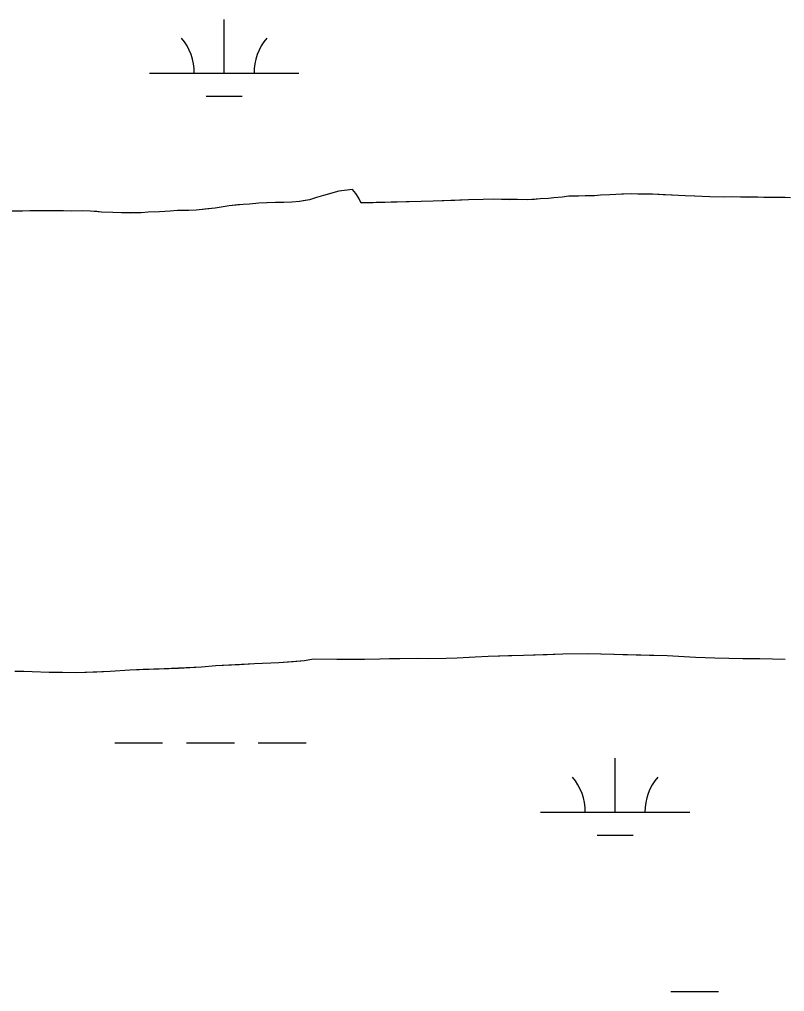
# Model space of a CAD drawing. Extents: x 3279314 to 3317160, y 734079 to 759431.
# Drawn here: x 3296582 to 3297094, y 756353 to 757004 of the extents above; entities that cross this region are included whole.
import ezdxf

# ---------------------------------------------------------------- set-up
doc = ezdxf.new("R2010")
doc.units = 0
doc.layers.add('V-TOPO-SHOR', color=7, linetype='Continuous')
doc.layers.add('V-WETL-SWMP', color=7, linetype='Continuous')

msp = doc.modelspace()

# ---------------------------------------------------------------- linework, layer by layer
at = {"layer": 'V-TOPO-SHOR'}
for points in [[(3296810.4, 756880.85), (3296808.88, 756884.08), (3296806.96, 756887.12), (3296804.63, 756889.97), (3296795.62, 756888.79), (3296785.37, 756885.84), (3296780.54, 756884.56), (3296775.92, 756883.07), (3296772.91, 756882.54), (3296769.1, 756881.83), (3296764.1, 756881.36), (3296758.7, 756881.28), (3296753.11, 756881.22), (3296747.32, 756880.96), (3296741.92, 756880.69), (3296735.71, 756880.04), (3296731.52, 756879.94), (3296727.92, 756879.62), (3296722.11, 756878.96), (3296712.69, 756877.39), (3296707.89, 756876.91), (3296700.08, 756876.09), (3296695.08, 756875.81), (3296687.5, 756875.8), (3296682.69, 756875.31), (3296675.5, 756874.88), (3296667.9, 756874.67), (3296663.11, 756874.38), (3296655.91, 756874.16), (3296651.12, 756874.27), (3296644.34, 756874.43), (3296636.76, 756874.81), (3296633.57, 756875.09), (3296629.19, 756875.39), (3296624, 756875.52), (3296616.62, 756875.49), (3296611.23, 756875.62), (3296601.84, 756875.64), (3296596.05, 756875.58), (3296588.66, 756875.56), (3296583.87, 756875.47), (3296576.68, 756875.45)], [(3296995.62, 756886.81), (3296991.43, 756886.91), (3296985.04, 756886.66), (3296981.04, 756886.56), (3296976.84, 756886.26), (3296970.65, 756886.01), (3296966.65, 756885.71), (3296960.46, 756885.65), (3296956.06, 756885.36), (3296949.47, 756885.32), (3296945.06, 756884.82), (3296939.46, 756884.36), (3296935.85, 756883.84), (3296930.26, 756883.58), (3296926.46, 756883.27), (3296922.06, 756882.98), (3296915.07, 756883.14), (3296909.48, 756883.08), (3296899.11, 756883.32), (3296892.11, 756883.09), (3296882.33, 756882.93), (3296873.13, 756882.55), (3296858.75, 756882.09), (3296850.56, 756881.89), (3296810.4, 756880.85)], [(3297094.39, 756884.45), (3297088.6, 756884.59), (3297085.21, 756884.47), (3297080.02, 756884.6), (3297076.03, 756884.69), (3297069.44, 756884.65), (3297059.06, 756884.9), (3297053.27, 756884.84), (3297043.9, 756885.06), (3297033.73, 756885.5), (3297027.34, 756885.66), (3297018.16, 756886.07), (3297012.58, 756886.41), (3297005.6, 756886.77), (3297001.41, 756886.87), (3296995.62, 756886.81)], [(3296578.72, 756567.54), (3296584.71, 756567.59), (3296590.29, 756567.46), (3296601.67, 756566.99), (3296610.45, 756566.98), (3296619.63, 756566.76), (3296633.61, 756567.22), (3296642.41, 756567.61), (3296655.61, 756568.49), (3296664.6, 756568.88), (3296678.58, 756569.34), (3296688.18, 756569.72), (3296703.57, 756570.55), (3296713.17, 756571.32), (3296728.77, 756572.14), (3296739.16, 756572.69), (3296755.35, 756573.3), (3296764.95, 756574.07), (3296772.55, 756574.69), (3296778.56, 756575.74), (3296794.13, 756575.57), (3296805.32, 756575.7), (3296812.71, 756575.73), (3296822.89, 756575.88), (3296829.48, 756576.13), (3296836.27, 756575.96), (3296847.86, 756576.29), (3296855.64, 756576.1), (3296867.42, 756576.22), (3296874.81, 756576.44), (3296886.81, 756577.15), (3296895.4, 756577.55), (3296909.19, 756578.02), (3296919.18, 756578.38), (3296934.96, 756578.8), (3296945.55, 756579.15), (3296962.13, 756579.35), (3296979.69, 756578.93), (3296985.68, 756578.79), (3297003.43, 756578.36), (3297015.41, 756578.08), (3297034.35, 756577.03), (3297047.31, 756576.52), (3297065.87, 756576.08), (3297077.25, 756576), (3297094.41, 756575.59)]]:
    msp.add_lwpolyline(points, dxfattribs=at)
at = {"layer": 'V-WETL-SWMP'}
for p, q in [((3296718.77, 756967.67), (3296718.75, 757003.67)), ((3296668.77, 756967.64), (3296768.77, 756967.7)), ((3296706.78, 756952.23), (3296730.78, 756952.25)), ((3296804.63, 756889.97), (3296795.62, 756888.78)), ((3296804.63, 756889.97), (3296795.62, 756888.78)), ((3296806.96, 756887.12), (3296804.63, 756889.97)), ((3296806.96, 756887.12), (3296804.63, 756889.97)), ((3296775.91, 756883.07), (3296769.1, 756881.83)), ((3296775.91, 756883.07), (3296769.1, 756881.83)), ((3296780.54, 756884.55), (3296775.91, 756883.07)), ((3296780.54, 756884.55), (3296775.91, 756883.07)), ((3296785.36, 756885.83), (3296780.54, 756884.55)), ((3296785.36, 756885.83), (3296780.54, 756884.55)), ((3296795.62, 756888.78), (3296785.36, 756885.83)), ((3296795.62, 756888.78), (3296785.36, 756885.83)), ((3296808.88, 756884.08), (3296806.96, 756887.12)), ((3296808.88, 756884.08), (3296806.96, 756887.12)), ((3296810.4, 756880.84), (3296808.88, 756884.08)), ((3296810.4, 756880.84), (3296808.88, 756884.08)), ((3296882.33, 756882.92), (3296858.75, 756882.09)), ((3296882.33, 756882.92), (3296858.75, 756882.09)), ((3296892.11, 756883.09), (3296882.33, 756882.92)), ((3296892.11, 756883.09), (3296882.33, 756882.92)), ((3296899.11, 756883.32), (3296892.11, 756883.09)), ((3296899.11, 756883.32), (3296892.11, 756883.09)), ((3296909.48, 756883.07), (3296899.11, 756883.32)), ((3296909.48, 756883.07), (3296899.11, 756883.32)), ((3296915.07, 756883.14), (3296909.48, 756883.07)), ((3296915.07, 756883.14), (3296909.48, 756883.07)), ((3296922.06, 756882.97), (3296915.07, 756883.14)), ((3296922.06, 756882.97), (3296915.07, 756883.14)), ((3296930.26, 756883.57), (3296922.06, 756882.97)), ((3296930.26, 756883.57), (3296922.06, 756882.97)), ((3296935.85, 756883.84), (3296930.26, 756883.57)), ((3296935.85, 756883.84), (3296930.26, 756883.57)), ((3296939.46, 756884.35), (3296935.85, 756883.84)), ((3296939.46, 756884.35), (3296935.85, 756883.84)), ((3296945.06, 756884.82), (3296939.46, 756884.35)), ((3296945.06, 756884.82), (3296939.46, 756884.35)), ((3296949.47, 756885.31), (3296945.06, 756884.82)), ((3296949.47, 756885.31), (3296945.06, 756884.82)), ((3296956.05, 756885.35), (3296949.47, 756885.31)), ((3296956.05, 756885.35), (3296949.47, 756885.31)), ((3296960.45, 756885.65), (3296956.05, 756885.35)), ((3296960.45, 756885.65), (3296956.05, 756885.35)), ((3296966.64, 756885.7), (3296960.45, 756885.65)), ((3296966.64, 756885.7), (3296960.45, 756885.65)), ((3296970.64, 756886), (3296966.64, 756885.7)), ((3296970.64, 756886), (3296966.64, 756885.7)), ((3296976.84, 756886.26), (3296970.64, 756886)), ((3296976.84, 756886.26), (3296970.64, 756886)), ((3296981.04, 756886.56), (3296976.84, 756886.26)), ((3296981.04, 756886.56), (3296976.84, 756886.26)), ((3296991.43, 756886.91), (3296981.04, 756886.56)), ((3296991.43, 756886.91), (3296981.04, 756886.56)), ((3297005.6, 756886.77), (3296991.43, 756886.91)), ((3297005.6, 756886.77), (3296991.43, 756886.91)), ((3297027.34, 756885.65), (3297005.6, 756886.77)), ((3297027.34, 756885.65), (3297005.6, 756886.77)), ((3297033.72, 756885.5), (3297027.34, 756885.65)), ((3297033.72, 756885.5), (3297027.34, 756885.65)), ((3297043.89, 756885.05), (3297033.72, 756885.5)), ((3297043.89, 756885.05), (3297033.72, 756885.5)), ((3297053.27, 756884.83), (3297043.89, 756885.05)), ((3297053.27, 756884.83), (3297043.89, 756885.05)), ((3297059.06, 756884.89), (3297053.27, 756884.83)), ((3297059.06, 756884.89), (3297053.27, 756884.83)), ((3297069.44, 756884.64), (3297059.06, 756884.89)), ((3297069.44, 756884.64), (3297059.06, 756884.89)), ((3297076.03, 756884.69), (3297069.44, 756884.64)), ((3297076.03, 756884.69), (3297069.44, 756884.64)), ((3297085.21, 756884.47), (3297076.03, 756884.69)), ((3297085.21, 756884.47), (3297076.03, 756884.69)), ((3297088.6, 756884.59), (3297085.21, 756884.47)), ((3297088.6, 756884.59), (3297085.21, 756884.47)), ((3297097.98, 756884.36), (3297088.6, 756884.59)), ((3297097.98, 756884.36), (3297088.6, 756884.59)), ((3296712.69, 756877.39), (3296700.08, 756876.09)), ((3296712.69, 756877.39), (3296700.08, 756876.09)), ((3296722.11, 756878.96), (3296712.69, 756877.39)), ((3296722.11, 756878.96), (3296712.69, 756877.39)), ((3296731.52, 756879.93), (3296722.11, 756878.96)), ((3296731.52, 756879.93), (3296722.11, 756878.96)), ((3296735.71, 756880.03), (3296731.52, 756879.93)), ((3296735.71, 756880.03), (3296731.52, 756879.93)), ((3296741.92, 756880.68), (3296735.71, 756880.03)), ((3296741.92, 756880.68), (3296735.71, 756880.03)), ((3296753.11, 756881.21), (3296741.92, 756880.68)), ((3296753.11, 756881.21), (3296741.92, 756880.68)), ((3296764.09, 756881.35), (3296753.11, 756881.21)), ((3296764.09, 756881.35), (3296753.11, 756881.21)), ((3296769.1, 756881.83), (3296764.09, 756881.35)), ((3296769.1, 756881.83), (3296764.09, 756881.35)), ((3296858.75, 756882.09), (3296810.4, 756880.84)), ((3296858.75, 756882.09), (3296810.4, 756880.84)), ((3296601.84, 756875.64), (3296571.29, 756875.37)), ((3296601.84, 756875.64), (3296571.29, 756875.37)), ((3296611.23, 756875.62), (3296601.84, 756875.64)), ((3296611.23, 756875.62), (3296601.84, 756875.64)), ((3296616.61, 756875.49), (3296611.23, 756875.62)), ((3296616.61, 756875.49), (3296611.23, 756875.62)), ((3296624, 756875.51), (3296616.61, 756875.49)), ((3296624, 756875.51), (3296616.61, 756875.49)), ((3296629.19, 756875.39), (3296624, 756875.51)), ((3296629.19, 756875.39), (3296624, 756875.51)), ((3296636.76, 756874.81), (3296629.19, 756875.39)), ((3296636.76, 756874.81), (3296629.19, 756875.39)), ((3296644.34, 756874.43), (3296636.76, 756874.81)), ((3296644.34, 756874.43), (3296636.76, 756874.81)), ((3296655.91, 756874.15), (3296644.34, 756874.43)), ((3296655.91, 756874.15), (3296644.34, 756874.43)), ((3296663.11, 756874.38), (3296655.91, 756874.15)), ((3296663.11, 756874.38), (3296655.91, 756874.15)), ((3296667.9, 756874.66), (3296663.11, 756874.38)), ((3296667.9, 756874.66), (3296663.11, 756874.38)), ((3296675.5, 756874.88), (3296667.9, 756874.66)), ((3296675.5, 756874.88), (3296667.9, 756874.66)), ((3296682.69, 756875.31), (3296675.5, 756874.88)), ((3296682.69, 756875.31), (3296675.5, 756874.88)), ((3296687.5, 756875.79), (3296682.69, 756875.31)), ((3296687.5, 756875.79), (3296682.69, 756875.31)), ((3296695.08, 756875.81), (3296687.5, 756875.79)), ((3296695.08, 756875.81), (3296687.5, 756875.79)), ((3296700.08, 756876.09), (3296695.08, 756875.81)), ((3296700.08, 756876.09), (3296695.08, 756875.81)), ((3296874.81, 756576.44), (3296886.81, 756577.15)), ((3296874.81, 756576.44), (3296886.81, 756577.15)), ((3296886.81, 756577.15), (3296895.4, 756577.54)), ((3296886.81, 756577.15), (3296895.4, 756577.54)), ((3296895.4, 756577.54), (3296919.18, 756578.37)), ((3296895.4, 756577.54), (3296919.18, 756578.37)), ((3296919.18, 756578.37), (3296945.55, 756579.14)), ((3296919.18, 756578.37), (3296945.55, 756579.14)), ((3296945.55, 756579.14), (3296962.13, 756579.35)), ((3296945.55, 756579.14), (3296962.13, 756579.35)), ((3296962.13, 756579.35), (3297015.41, 756578.07)), ((3296962.13, 756579.35), (3297015.41, 756578.07)), ((3297015.41, 756578.07), (3297034.35, 756577.02)), ((3297015.41, 756578.07), (3297034.35, 756577.02)), ((3296703.57, 756570.54), (3296713.17, 756571.31)), ((3296703.57, 756570.54), (3296713.17, 756571.31)), ((3296713.17, 756571.31), (3296739.16, 756572.69)), ((3296713.17, 756571.31), (3296739.16, 756572.69)), ((3296739.16, 756572.69), (3296755.35, 756573.3)), ((3296739.16, 756572.69), (3296755.35, 756573.3)), ((3296755.35, 756573.3), (3296772.55, 756574.69)), ((3296755.35, 756573.3), (3296772.55, 756574.69)), ((3296772.55, 756574.69), (3296778.56, 756575.74)), ((3296772.55, 756574.69), (3296778.56, 756575.74)), ((3296778.56, 756575.74), (3296794.13, 756575.57)), ((3296778.56, 756575.74), (3296794.13, 756575.57)), ((3296794.13, 756575.57), (3296822.89, 756575.88)), ((3296794.13, 756575.57), (3296822.89, 756575.88)), ((3296822.89, 756575.88), (3296829.48, 756576.12)), ((3296822.89, 756575.88), (3296829.48, 756576.12)), ((3296829.48, 756576.12), (3296836.27, 756575.96)), ((3296829.48, 756576.12), (3296836.27, 756575.96)), ((3296836.27, 756575.96), (3296847.86, 756576.28)), ((3296836.27, 756575.96), (3296847.86, 756576.28)), ((3296847.86, 756576.28), (3296855.64, 756576.1)), ((3296847.86, 756576.28), (3296855.64, 756576.1)), ((3296855.64, 756576.1), (3296867.42, 756576.22)), ((3296855.64, 756576.1), (3296867.42, 756576.22)), ((3296867.42, 756576.22), (3296874.81, 756576.44)), ((3296867.42, 756576.22), (3296874.81, 756576.44)), ((3297034.35, 756577.02), (3297047.31, 756576.51)), ((3297034.35, 756577.02), (3297047.31, 756576.51)), ((3297047.31, 756576.51), (3297065.87, 756576.07)), ((3297047.31, 756576.51), (3297065.87, 756576.07)), ((3297065.87, 756576.07), (3297077.25, 756576)), ((3297065.87, 756576.07), (3297077.25, 756576)), ((3297077.25, 756576), (3297094.41, 756575.59)), ((3297077.25, 756576), (3297094.41, 756575.59)), ((3296578.72, 756567.53), (3296584.71, 756567.59)), ((3296578.72, 756567.53), (3296584.71, 756567.59)), ((3296584.71, 756567.59), (3296590.29, 756567.46)), ((3296584.71, 756567.59), (3296590.29, 756567.46)), ((3296590.29, 756567.46), (3296601.66, 756566.99)), ((3296590.29, 756567.46), (3296601.66, 756566.99)), ((3296601.66, 756566.99), (3296610.45, 756566.98)), ((3296601.66, 756566.99), (3296610.45, 756566.98)), ((3296610.45, 756566.98), (3296619.63, 756566.76)), ((3296610.45, 756566.98), (3296619.63, 756566.76)), ((3296619.63, 756566.76), (3296642.41, 756567.61)), ((3296619.63, 756566.76), (3296642.41, 756567.61)), ((3296642.41, 756567.61), (3296655.61, 756568.49)), ((3296642.41, 756567.61), (3296655.61, 756568.49)), ((3296655.61, 756568.49), (3296688.18, 756569.71)), ((3296655.61, 756568.49), (3296688.18, 756569.71)), ((3296688.18, 756569.71), (3296703.57, 756570.54)), ((3296688.18, 756569.71), (3296703.57, 756570.54)), ((3296645.59, 756519.53), (3296677.59, 756519.54)), ((3296693.59, 756519.55), (3296725.59, 756519.57)), ((3296741.59, 756519.58), (3296773.59, 756519.59)), ((3296980.46, 756473.27), (3296980.44, 756509.27)), ((3296930.46, 756473.24), (3297030.46, 756473.29)), ((3296968.47, 756457.83), (3296992.47, 756457.84)), ((3297017.67, 756353.21), (3297049.67, 756353.23))]:
    msp.add_line(p, q, dxfattribs=at)
for centre, start, end in [((3296663.53, 756968.12), 359.25735, 40.80101), ((3296774.01, 756968.17), 139.25734, 180.801), ((3296925.21, 756473.71), 359.25735, 40.80101), ((3297035.7, 756473.77), 139.25734, 180.801)]:
    msp.add_arc(centre, 35.25, start, end, dxfattribs=at)

doc.saveas('drawing.dxf')
